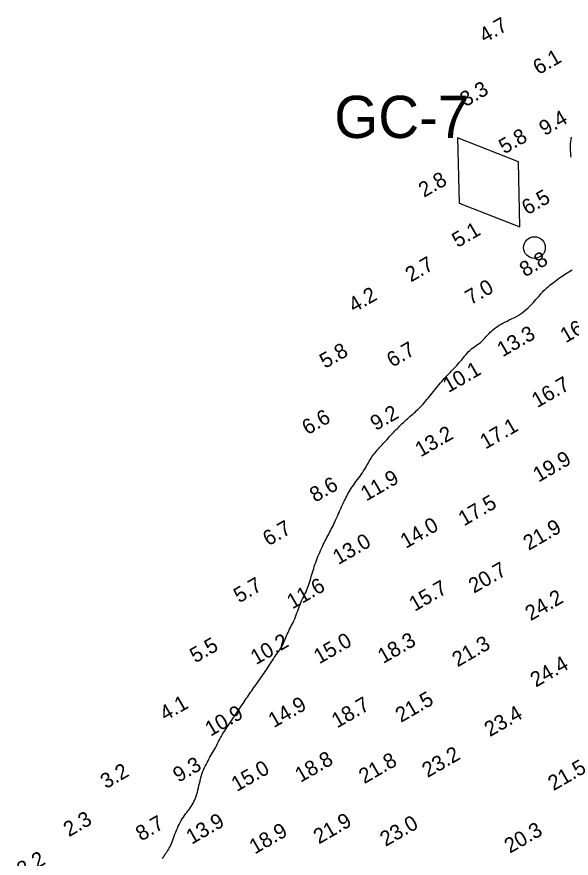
# Model space of a CAD drawing. Extents: x 3024098 to 3056816, y 418252 to 509144.
# Drawn here: x 3027197 to 3027380.8, y 427611.1 to 427890.3 of the extents above; entities that cross this region are included whole.
import ezdxf

# ---------------------------------------------------------------- set-up
doc = ezdxf.new("R2010")
doc.units = 0
for name, color, linetype in [('V-CHAN-CONT-EL10', 7, 'Continuous'), ('V-CHAN-NAID', 7, 'Continuous'), ('V-TOPO-SOUN-0911', 7, 'Continuous')]:
    doc.layers.add(name, color=color, linetype=linetype)

msp = doc.modelspace()

# ---------------------------------------------------------------- linework, layer by layer
at = {"layer": 'V-CHAN-CONT-EL10'}
for points in [[(3027380.79, 427843.68), (3027380.7, 427844.42), (3027380.63, 427845.17), (3027380.58, 427845.93), (3027380.55, 427846.68), (3027380.55, 427847.42), (3027380.58, 427848.15), (3027380.64, 427848.87), (3027380.73, 427849.59), (3027380.84, 427850.31)], [(3027245.33, 427611.03), (3027245.6, 427611.5), (3027245.88, 427611.94), (3027246.16, 427612.36), (3027246.45, 427612.78), (3027246.73, 427613.18), (3027247, 427613.6), (3027247.27, 427614.03), (3027247.53, 427614.49), (3027247.78, 427614.97), (3027248.02, 427615.49), (3027248.25, 427616.03), (3027248.48, 427616.6), (3027248.71, 427617.19), (3027248.94, 427617.8), (3027249.18, 427618.43), (3027249.42, 427619.07), (3027249.68, 427619.73), (3027249.95, 427620.39), (3027250.24, 427621.05), (3027250.53, 427621.71), (3027250.84, 427622.36), (3027251.17, 427622.99), (3027251.5, 427623.61), (3027251.85, 427624.2), (3027252.21, 427624.77), (3027252.58, 427625.3), (3027252.96, 427625.83), (3027253.34, 427626.33), (3027253.72, 427626.83), (3027254.09, 427627.32), (3027254.44, 427627.82), (3027254.79, 427628.32), (3027255.11, 427628.84), (3027255.41, 427629.37), (3027255.7, 427629.91), (3027255.96, 427630.48), (3027256.21, 427631.07), (3027256.45, 427631.69), (3027256.66, 427632.34), (3027256.86, 427633.01), (3027257.04, 427633.72), (3027257.22, 427634.45), (3027257.39, 427635.2), (3027257.56, 427635.96), (3027257.73, 427636.72), (3027257.91, 427637.48), (3027258.11, 427638.23), (3027258.33, 427638.96), (3027258.58, 427639.66), (3027258.84, 427640.34), (3027259.12, 427641), (3027259.42, 427641.64), (3027259.73, 427642.26), (3027260.05, 427642.87), (3027260.38, 427643.46), (3027260.7, 427644.04), (3027261.02, 427644.62), (3027261.34, 427645.19), (3027261.66, 427645.75), (3027261.98, 427646.31), (3027262.3, 427646.88), (3027262.61, 427647.45), (3027262.93, 427648.02), (3027263.25, 427648.61), (3027263.58, 427649.21), (3027263.9, 427649.81), (3027264.23, 427650.42), (3027264.56, 427651.03), (3027264.89, 427651.63), (3027265.23, 427652.23), (3027265.57, 427652.81), (3027265.91, 427653.38), (3027266.25, 427653.93), (3027266.6, 427654.46), (3027266.94, 427654.98), (3027267.29, 427655.48), (3027267.64, 427655.98), (3027267.98, 427656.46), (3027268.32, 427656.95), (3027268.66, 427657.43), (3027268.99, 427657.91), (3027269.32, 427658.4), (3027269.64, 427658.88), (3027269.97, 427659.37), (3027270.29, 427659.87), (3027270.62, 427660.37), (3027270.96, 427660.88), (3027271.29, 427661.4), (3027271.64, 427661.93), (3027271.99, 427662.46), (3027272.35, 427663), (3027272.71, 427663.54), (3027273.07, 427664.08), (3027273.43, 427664.61), (3027273.79, 427665.15), (3027274.15, 427665.67), (3027274.51, 427666.19), (3027274.86, 427666.7), (3027275.22, 427667.21), (3027275.57, 427667.71), (3027275.93, 427668.22), (3027276.29, 427668.73), (3027276.66, 427669.25), (3027277.03, 427669.78), (3027277.41, 427670.32), (3027277.8, 427670.88), (3027278.19, 427671.43), (3027278.58, 427671.99), (3027278.97, 427672.56), (3027279.35, 427673.11), (3027279.72, 427673.67), (3027280.08, 427674.21), (3027280.43, 427674.74), (3027280.77, 427675.26), (3027281.1, 427675.77), (3027281.41, 427676.27), (3027281.73, 427676.75), (3027282.04, 427677.23), (3027282.35, 427677.69), (3027282.66, 427678.14), (3027282.98, 427678.58), (3027283.29, 427679.02), (3027283.61, 427679.45), (3027283.92, 427679.89), (3027284.22, 427680.33), (3027284.52, 427680.78), (3027284.8, 427681.24), (3027285.06, 427681.72), (3027285.31, 427682.22), (3027285.55, 427682.75), (3027285.78, 427683.28), (3027286, 427683.83), (3027286.22, 427684.38), (3027286.44, 427684.94), (3027286.67, 427685.5), (3027286.91, 427686.05), (3027287.17, 427686.59), (3027287.43, 427687.13), (3027287.71, 427687.67), (3027287.99, 427688.22), (3027288.27, 427688.77), (3027288.56, 427689.34), (3027288.83, 427689.93), (3027289.11, 427690.54), (3027289.37, 427691.17), (3027289.62, 427691.83), (3027289.87, 427692.5), (3027290.12, 427693.18), (3027290.37, 427693.87), (3027290.62, 427694.55), (3027290.88, 427695.22), (3027291.15, 427695.87), (3027291.43, 427696.51), (3027291.72, 427697.13), (3027292.01, 427697.73), (3027292.31, 427698.33), (3027292.6, 427698.93), (3027292.88, 427699.52), (3027293.15, 427700.12), (3027293.4, 427700.73), (3027293.64, 427701.36), (3027293.85, 427701.99), (3027294.06, 427702.64), (3027294.25, 427703.29), (3027294.44, 427703.95), (3027294.63, 427704.61), (3027294.81, 427705.27), (3027295, 427705.93), (3027295.2, 427706.59), (3027295.41, 427707.24), (3027295.62, 427707.9), (3027295.84, 427708.55), (3027296.08, 427709.21), (3027296.32, 427709.86), (3027296.58, 427710.53), (3027296.84, 427711.19), (3027297.12, 427711.87), (3027297.4, 427712.54), (3027297.69, 427713.21), (3027297.99, 427713.88), (3027298.3, 427714.54), (3027298.6, 427715.18), (3027298.91, 427715.81), (3027299.21, 427716.41), (3027299.51, 427716.99), (3027299.81, 427717.55), (3027300.1, 427718.1), (3027300.39, 427718.64), (3027300.68, 427719.18), (3027300.97, 427719.72), (3027301.26, 427720.28), (3027301.55, 427720.84), (3027301.84, 427721.43), (3027302.12, 427722.04), (3027302.41, 427722.66), (3027302.7, 427723.29), (3027302.98, 427723.94), (3027303.27, 427724.58), (3027303.55, 427725.23), (3027303.83, 427725.87), (3027304.12, 427726.5), (3027304.4, 427727.13), (3027304.68, 427727.75), (3027304.96, 427728.36), (3027305.23, 427728.96), (3027305.52, 427729.55), (3027305.8, 427730.13), (3027306.08, 427730.7), (3027306.37, 427731.25), (3027306.67, 427731.8), (3027306.97, 427732.35), (3027307.28, 427732.88), (3027307.61, 427733.42), (3027307.95, 427733.96), (3027308.31, 427734.5), (3027308.69, 427735.05), (3027309.09, 427735.61), (3027309.5, 427736.17), (3027309.93, 427736.74), (3027310.36, 427737.31), (3027310.79, 427737.89), (3027311.2, 427738.46), (3027311.6, 427739.03), (3027311.98, 427739.6), (3027312.33, 427740.16), (3027312.65, 427740.72), (3027312.96, 427741.26), (3027313.26, 427741.8), (3027313.55, 427742.32), (3027313.83, 427742.83), (3027314.12, 427743.33), (3027314.42, 427743.82), (3027314.74, 427744.28), (3027315.06, 427744.74), (3027315.41, 427745.18), (3027315.76, 427745.62), (3027316.12, 427746.05), (3027316.5, 427746.48), (3027316.89, 427746.92), (3027317.28, 427747.36), (3027317.68, 427747.8), (3027318.09, 427748.25), (3027318.5, 427748.71), (3027318.92, 427749.17), (3027319.34, 427749.62), (3027319.76, 427750.08), (3027320.18, 427750.54), (3027320.6, 427750.99), (3027321.01, 427751.45), (3027321.43, 427751.89), (3027321.84, 427752.33), (3027322.25, 427752.77), (3027322.67, 427753.2), (3027323.08, 427753.63), (3027323.5, 427754.06), (3027323.92, 427754.48), (3027324.35, 427754.9), (3027324.77, 427755.32), (3027325.2, 427755.73), (3027325.64, 427756.14), (3027326.07, 427756.55), (3027326.51, 427756.95), (3027326.94, 427757.34), (3027327.38, 427757.73), (3027327.81, 427758.11), (3027328.25, 427758.5), (3027328.68, 427758.88), (3027329.12, 427759.26), (3027329.55, 427759.65), (3027329.98, 427760.05), (3027330.41, 427760.46), (3027330.84, 427760.89), (3027331.26, 427761.33), (3027331.69, 427761.79), (3027332.11, 427762.27), (3027332.54, 427762.76), (3027332.97, 427763.27), (3027333.4, 427763.8), (3027333.84, 427764.34), (3027334.29, 427764.89), (3027334.74, 427765.45), (3027335.19, 427766.02), (3027335.65, 427766.59), (3027336.11, 427767.16), (3027336.56, 427767.72), (3027337.02, 427768.27), (3027337.46, 427768.8), (3027337.89, 427769.3), (3027338.31, 427769.79), (3027338.72, 427770.24), (3027339.13, 427770.69), (3027339.53, 427771.11), (3027339.93, 427771.54), (3027340.33, 427771.96), (3027340.73, 427772.38), (3027341.15, 427772.81), (3027341.57, 427773.26), (3027341.99, 427773.71), (3027342.42, 427774.17), (3027342.85, 427774.64), (3027343.27, 427775.11), (3027343.69, 427775.58), (3027344.09, 427776.05), (3027344.48, 427776.51), (3027344.86, 427776.97), (3027345.22, 427777.41), (3027345.58, 427777.85), (3027345.94, 427778.28), (3027346.3, 427778.69), (3027346.67, 427779.1), (3027347.06, 427779.48), (3027347.47, 427779.86), (3027347.9, 427780.22), (3027348.36, 427780.57), (3027348.83, 427780.92), (3027349.3, 427781.25), (3027349.77, 427781.58), (3027350.23, 427781.92), (3027350.67, 427782.26), (3027351.09, 427782.6), (3027351.48, 427782.95), (3027351.84, 427783.32), (3027352.19, 427783.69), (3027352.53, 427784.06), (3027352.87, 427784.45), (3027353.21, 427784.83), (3027353.57, 427785.22), (3027353.95, 427785.62), (3027354.37, 427786.01), (3027354.81, 427786.41), (3027355.29, 427786.8), (3027355.8, 427787.19), (3027356.34, 427787.57), (3027356.91, 427787.95), (3027357.52, 427788.32), (3027358.16, 427788.67), (3027358.84, 427789.02), (3027359.54, 427789.35), (3027360.26, 427789.69), (3027360.99, 427790.04), (3027361.73, 427790.4), (3027362.46, 427790.77), (3027363.19, 427791.18), (3027363.9, 427791.61), (3027364.58, 427792.09), (3027365.23, 427792.6), (3027365.86, 427793.13), (3027366.47, 427793.68), (3027367.05, 427794.24), (3027367.6, 427794.81), (3027368.13, 427795.37), (3027368.63, 427795.93), (3027369.11, 427796.47), (3027369.57, 427796.99), (3027370.01, 427797.51), (3027370.45, 427798.01), (3027370.88, 427798.49), (3027371.32, 427798.97), (3027371.77, 427799.43), (3027372.23, 427799.89), (3027372.72, 427800.34), (3027373.23, 427800.78), (3027373.75, 427801.21), (3027374.28, 427801.64), (3027374.81, 427802.05), (3027375.35, 427802.46), (3027375.88, 427802.86), (3027376.4, 427803.25), (3027376.91, 427803.63), (3027377.42, 427804), (3027377.92, 427804.36), (3027378.42, 427804.71), (3027378.92, 427805.05), (3027379.44, 427805.38), (3027379.97, 427805.7), (3027380.52, 427806), (3027381.1, 427806.29)]]:
    msp.add_lwpolyline(points, dxfattribs=at)
at = {"layer": 'V-CHAN-NAID'}
msp.add_lwpolyline([(3027363.78, 427820.58), (3027363.29, 427842.21), (3027343.13, 427850.07), (3027343.63, 427828.44)], close=True, dxfattribs=at)
msp.add_circle((3027368.6, 427813.7), 3.6, dxfattribs=at)
at = {"layer": 'V-TOPO-SOUN-0911'}
msp.add_line((3027368.6, 427813.7), (3027368.6, 427813.7), dxfattribs=at)

# ---------------------------------------------------------------- texts
at = {"layer": 'V-CHAN-NAID'}
msp.add_text('GC-7', height=14, dxfattribs=at).set_placement((3027302.26, 427850.07))
at = {"layer": 'V-TOPO-SOUN-0911'}
for s, p in [('4.7', (3027352.13, 427881.46)), ('6.1', (3027369.96, 427870.88)), ('3.3', (3027345.77, 427860.27)), ('9.4', (3027371.98, 427850.65)), ('5.8', (3027358.63, 427844.6)), ('2.8', (3027331.99, 427830.21)), ('6.5', (3027366.23, 427824.37)), ('5.1', (3027343.11, 427813.56)), ('2.7', (3027327.62, 427802.1)), ('8.8', (3027365.48, 427803.8)), ('7.0', (3027347.46, 427794.52)), ('4.2', (3027308.82, 427792.02)), ('16.5 ', (3027378.96, 427781.94)), ('13.3 ', (3027358.07, 427777.29)), ('5.8', (3027299.21, 427773.45)), ('6.7', (3027321.46, 427773.82)), ('10.1 ', (3027340.07, 427765.42)), ('16.7 ', (3027369.52, 427760.42)), ('6.6', (3027293.37, 427751.41)), ('9.2', (3027316.01, 427752.82)), ('17.1 ', (3027352.38, 427746.69)), ('13.2 ', (3027330.87, 427744.08)), ('19.9 ', (3027369.95, 427735.72)), ('8.6', (3027295.9, 427729.04)), ('11.9 ', (3027312.83, 427729.45)), ('17.5 ', (3027345.23, 427721.18)), ('6.7', (3027280.38, 427714.56)), ('14.0 ', (3027325.97, 427713.73)), ('21.9 ', (3027366.7, 427713.08)), ('13.0 ', (3027303.56, 427708.35)), ('20.7 ', (3027348.56, 427698.87)), ('5.7', (3027270.7, 427695.67)), ('11.6 ', (3027288.35, 427693.63)), ('15.7 ', (3027328.87, 427692.84)), ('24.2 ', (3027367.36, 427689.75)), ('5.5', (3027256.16, 427675.75)), ('10.2 ', (3027276.31, 427675.15)), ('15.0 ', (3027297.23, 427675.41)), ('18.3 ', (3027318.47, 427675.55)), ('21.3 ', (3027343.14, 427674.43)), ('24.4 ', (3027369.06, 427667.71)), ('4.1', (3027246.21, 427656.54)), ('18.7 ', (3027303.18, 427654.16)), ('21.5 ', (3027324.33, 427655.99)), ('14.9 ', (3027282.19, 427654.25)), ('10.9 ', (3027261.22, 427651.4)), ('23.4 ', (3027353.81, 427651.27)), ('23.2 ', (3027333.17, 427637.72)), ('18.8 ', (3027291.04, 427636.11)), ('21.8 ', (3027312.2, 427635.69)), ('3.2', (3027226.54, 427633.99)), ('9.3', (3027250.59, 427636.12)), ('15.0 ', (3027269.93, 427633.06)), ('21.5 ', (3027374.92, 427633.36)), ('2.3', (3027214.27, 427618.07)), ('13.9 ', (3027254.95, 427615.57)), ('21.9 ', (3027297.15, 427615.67)), ('8.7', (3027238.22, 427616.66)), ('23.0 ', (3027319.24, 427614.85)), ('20.3 ', (3027360.43, 427612.59)), ('18.9 ', (3027275.89, 427612.33)), ('3.2', (3027198.85, 427604.79))]:
    msp.add_text(s, height=5, rotation=30, dxfattribs=at).set_placement(p)

doc.saveas('drawing.dxf')
